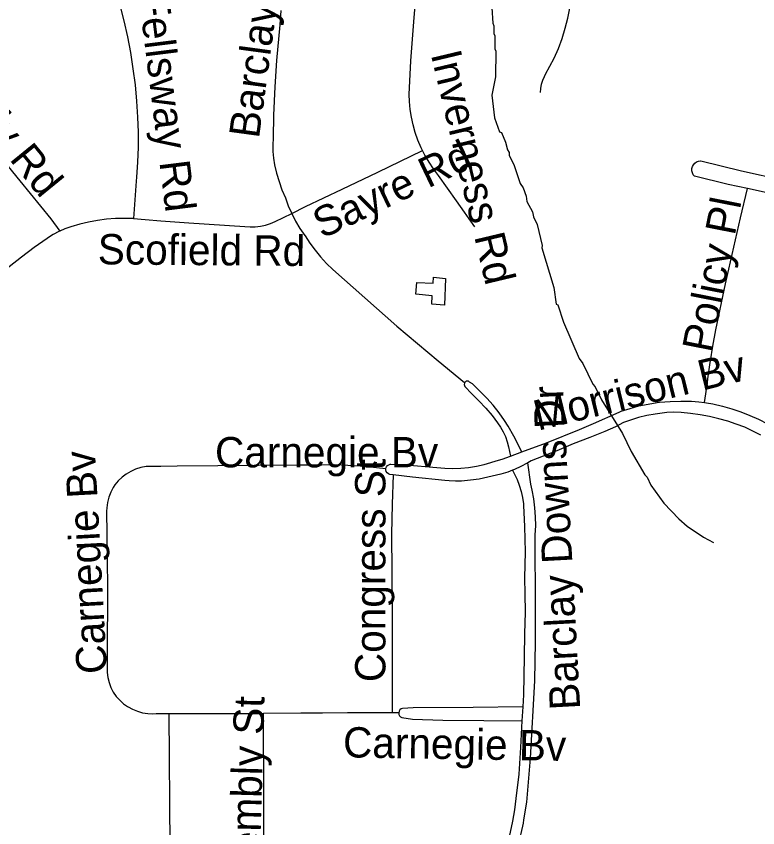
# Model space of a CAD drawing. Extents: x 1383679 to 1536984, y 460658 to 651027.
# Drawn here: x 1449622 to 1451945, y 515604 to 518145 of the extents above; entities that cross this region are included whole.
import ezdxf

# ---------------------------------------------------------------- set-up
doc = ezdxf.new("R2010")
doc.units = 0
for name, color, linetype in [('Exist Hydrographic Misc Water Feature', 7, 'Continuous'), ('Exist Road Non-System Type 51', 7, 'Continuous'), ('Exist Road Non-System Type 51 Label', 7, 'Continuous')]:
    doc.layers.add(name, color=color, linetype=linetype)

msp = doc.modelspace()

# ---------------------------------------------------------------- linework, layer by layer
at = {"layer": 'Exist Hydrographic Misc Water Feature'}
for points in [[(1451111.5, 518171.1), (1451114.5, 518123.1), (1451118.3, 518115), (1451117.9, 518091), (1451121.7, 518083), (1451120.9, 518043), (1451124.8, 518034.9), (1451123.1, 517954.9), (1451112, 517897.4), (1451120.6, 517826.9), (1451135.8, 517782.7), (1451141.7, 517780.5), (1451155, 517750.3), (1451160.6, 517726.1), (1451166.4, 517718), (1451166.3, 517710), (1451181.7, 517677.7), (1451200.6, 517621.3), (1451210.3, 517607.1), (1451219.7, 517580.9), (1451221.5, 517564.9), (1451238.8, 517532.5), (1451242.5, 517516.4), (1451254, 517492.2), (1451269.3, 517426.5), (1451268.5, 517419.9), (1451306, 517295.1), (1451313, 517243), (1451319, 517240.9), (1451335.9, 517186.5), (1451385.7, 517073.4), (1451397.4, 517057.2), (1451428.2, 516992.6), (1451436, 516984.4), (1451455.1, 516944), (1451521.1, 516838.6), (1451548, 516782.1), (1451590.6, 516709.2), (1451598.5, 516701), (1451609.9, 516676.8), (1451650.8, 516619.9), (1451697.9, 516571), (1451723.4, 516548.4), (1451774.8, 516513.3), (1451806.5, 516496.7)], [(1450927.8, 517309.2), (1450929.5, 517327.3), (1450967, 517323.3), (1450963.4, 517240.4), (1450924, 517243.2), (1450925.4, 517269.6), (1450874.2, 517274), (1450877.1, 517310.5), (1450927.8, 517309.2)]]:
    msp.add_lwpolyline(points, dxfattribs=at)
at = {"layer": 'Exist Road Non-System Type 51'}
for p, q in [((1451169.8, 516767.3), (1451206.2, 516780.8)), ((1450100, 515961.2), (1450104.1, 515446.8)), ((1450820.4, 515963), (1450800, 515963.2)), ((1451208.5, 515982.1), (1451206.1, 515938.8))]:
    msp.add_line(p, q, dxfattribs=at)
for points in [[(1451264.2, 517905.7), (1451265, 517918.8), (1451267.4, 517931.8), (1451271.3, 517944.3), (1451276.6, 517956.3), (1451280.3, 517962.8), (1451307.4, 518013.4), (1451320.4, 518044.1), (1451331.9, 518075.4), (1451341.8, 518107.2), (1451350, 518138.2), (1451356.6, 518169.6), (1451361.7, 518201.3), (1451365.2, 518233.2), (1451367, 518264.1), (1451367.3, 518295.1), (1451366, 518326.1), (1451363.2, 518356.5)], [(1449123.1, 518254.5), (1449220.6, 518137.6), (1449363.7, 517958.8), (1449632.8, 517629.4), (1449730.3, 517510.1), (1449758.1, 517471.6)], [(1449924.1, 518258.2), (1449932.5, 518228.6), (1449946.6, 518179.7), (1449959.2, 518130.3), (1449970.3, 518080.6), (1449979.8, 518030.6), (1449987.7, 517980.3), (1449994.1, 517929.7), (1449998.9, 517879), (1450002.2, 517828.2), (1450003.7, 517781.3), (1450003.7, 517734.3), (1450002.1, 517687.4), (1449998.9, 517640.6), (1449997.8, 517628.3), (1449989.8, 517510.9)], [(1451058.7, 517485.2), (1451000.9, 517567.1), (1450944.7, 517645.8), (1450929.2, 517666.3), (1450915, 517687.7), (1450902.1, 517709.9), (1450890.6, 517732.9), (1450880.5, 517756.5), (1450871.9, 517780.7), (1450865.1, 517804.5), (1450859.8, 517828.6), (1450856, 517853.1), (1450853.8, 517877.7), (1450853.2, 517899.6), (1450858.4, 518004.6), (1450867.9, 518127.5), (1450873.3, 518204.1)], [(1450451.3, 518162.4), (1450447.7, 518117.6), (1450437.6, 518006.1), (1450432.3, 517923.5), (1450427.5, 517835), (1450427, 517762.8), (1450426.9, 517762.5), (1450425.7, 517741.7), (1450426, 517720.9), (1450427.9, 517700.1), (1450431.4, 517679.6), (1450437.5, 517653), (1450445.2, 517626.8), (1450454.4, 517601.1), (1450465, 517576), (1450474.3, 517551.1), (1450484.9, 517527.3)], [(1450484.9, 517527.3), (1450528.5, 517548.6), (1450643.1, 517603.5), (1450754.4, 517656.8), (1450894.2, 517724.5)], [(1451912.2, 517604.9), (1451851.7, 517618.2), (1451747.2, 517643.5), (1451742.9, 517648.5), (1451739.9, 517654.4), (1451738.4, 517660.9), (1451738.4, 517667.5), (1451740.1, 517673.9), (1451743.1, 517679.8), (1451747.5, 517684.7), (1451752.9, 517688.5), (1451759.1, 517690.9), (1451765.7, 517691.8), (1451766.3, 517691.8), (1451893.4, 517660.9), (1452159.1, 517602.2)], [(1451778.1, 516935.4), (1451787.4, 516997), (1451788.7, 517009.1), (1451795.5, 517060.5), (1451796.4, 517066), (1451803.9, 517111.6), (1451813.8, 517162.4), (1451844.3, 517306.5), (1451890.7, 517513.3), (1451912.2, 517604.9)], [(1453276.2, 517060.7), (1453272.1, 517066), (1453210.6, 517146.6), (1453148.3, 517206.5), (1453100.6, 517237.2), (1453067.5, 517261.6), (1453033.5, 517284.8), (1452998.7, 517306.6), (1452963, 517327.1), (1452935.1, 517341.9), (1452917.3, 517354.2), (1452898.6, 517365.2), (1452879.2, 517374.8), (1452859.1, 517382.9), (1452838.4, 517389.6), (1452817.4, 517394.7), (1452803.3, 517397.3), (1452758.2, 517409.3), (1452630.5, 517442.5), (1452473.2, 517477.2), (1452321.5, 517511.5), (1452172.8, 517544.5), (1452045.1, 517575.6), (1451912.2, 517604.9)], [(1449989.8, 517510.9), (1449932.7, 517511.1), (1449904.5, 517509), (1449876.5, 517505.5), (1449848.7, 517500.3), (1449820.7, 517493.5), (1449793.2, 517485.2), (1449773.9, 517478.5), (1449758.1, 517471.6)], [(1449989.8, 517510.9), (1450026, 517508.1), (1450075, 517504.5), (1450162.8, 517498.2), (1450338.3, 517485.9), (1450354.6, 517484.7), (1450370.9, 517485.1), (1450387, 517487), (1450402.9, 517490.6), (1450418.4, 517495.6), (1450433.4, 517502.1), (1450484.9, 517527.3)], [(1450484.9, 517527.3), (1450485.1, 517526.9), (1450497.3, 517503.2), (1450510.8, 517480.4), (1450525.7, 517458.4), (1450526.6, 517456.9), (1450541.6, 517434), (1450557.9, 517412), (1450575.5, 517390.9), (1450594.2, 517370.9), (1450614.1, 517352), (1450814.4, 517174.1), (1450943.9, 517066), (1451026.6, 516997.3)], [(1449758.1, 517471.6), (1449755.3, 517470.4), (1449737.3, 517460.9), (1449720.1, 517450), (1449718.8, 517449.1), (1449678.3, 517420.5), (1449638.7, 517390.6), (1449600, 517359.5), (1449581.8, 517344.1), (1449477.8, 517259.6), (1449441.3, 517229.8)], [(1451206.2, 516780.8), (1451181, 516829.4), (1451162.8, 516860.8), (1451151.8, 516878.5), (1451134.6, 516902.9), (1451116, 516926.3), (1451096.3, 516948.8), (1451073.5, 516972.1), (1451051, 516993.2), (1451042.3, 516999.3), (1451039, 517001.5), (1451035.1, 517002.3), (1451031.2, 517001.5), (1451027.9, 516999.3), (1451026.6, 516997.3)], [(1451026.6, 516997.3), (1451025.7, 516995.9), (1451025, 516992), (1451025.8, 516988.2), (1451027.4, 516985.6), (1451049.4, 516962), (1451071.5, 516940.4), (1451092.6, 516917.7), (1451112.4, 516894), (1451129.3, 516871.8), (1451139.1, 516858.1), (1451147.6, 516843.6), (1451154.6, 516828.3), (1451160.3, 516812.5), (1451164.4, 516796.2), (1451169.8, 516767.3)], [(1451206.2, 516780.8), (1451283.2, 516809.4), (1451386.6, 516850.3), (1451430.4, 516869.4), (1451510.8, 516905.1), (1451517.1, 516907.8), (1451544.7, 516916.9), (1451572.7, 516924.4), (1451601.1, 516930.4), (1451629.8, 516934.9), (1451636.6, 516935.7), (1451670, 516938.4), (1451703.5, 516939.6), (1451737, 516939.1), (1451760.6, 516937.7), (1451778.1, 516935.4)], [(1451778.1, 516935.4), (1451784, 516934.6), (1451804.4, 516930.7), (1451834.1, 516924), (1451863.4, 516915.8), (1451892.2, 516906.1), (1451920.5, 516894.9), (1451947.2, 516882.7), (1451975, 516868.4), (1452002.1, 516852.8), (1452028.3, 516835.8), (1452037.4, 516829.5), (1452105.2, 516785.7), (1452239, 516701.6), (1452338.3, 516637.2), (1452401, 516597.1), (1452489.3, 516534.6), (1452650.3, 516427.5), (1452684.4, 516409.8), (1452721.4, 516389.5), (1452761.4, 516363.6), (1452813.4, 516326.9)], [(1451954.5, 516832.8), (1451929.5, 516845.9), (1451903.9, 516857.5), (1451877.6, 516867.7), (1451850.7, 516876.5), (1451823.3, 516883.7), (1451794.1, 516891), (1451764.5, 516896.7), (1451734.6, 516900.9), (1451704.6, 516903.6), (1451682.4, 516904.4), (1451660.2, 516903.6), (1451638.1, 516901.2), (1451623.9, 516898.9), (1451597.6, 516894.1), (1451571.6, 516887.8), (1451546, 516880), (1451524.7, 516872.2), (1451499.1, 516859.3), (1451465.3, 516844.7), (1451419.2, 516825.1), (1451366.9, 516805.7), (1451315.9, 516784.2), (1451235.5, 516752.9), (1451224.1, 516746.3)], [(1450779.9, 516727.8), (1450779.9, 516729.1), (1450781.7, 516733.8), (1450784.8, 516737.8), (1450789, 516740.5), (1450793.8, 516741.9), (1450795.7, 516742), (1450842.8, 516740.5), (1450939.6, 516731.4), (1450964.4, 516729.1), (1450989.4, 516728.4), (1451014.3, 516729.3), (1451039.1, 516731.7), (1451063.7, 516735.7), (1451088.1, 516741.3), (1451133, 516754.3), (1451144.6, 516757.9), (1451169.8, 516767.3)], [(1451113.1, 515306.8), (1451139.1, 515382.6), (1451185.5, 515520.6), (1451195.4, 515552.7), (1451203.7, 515585.2), (1451210.6, 515618.1), (1451212.3, 515628.2), (1451221.2, 515684.1), (1451233, 515821.4), (1451246, 516063.9), (1451248.5, 516185.8), (1451249.1, 516289.3), (1451248, 516520.6), (1451249.2, 516548.8), (1451248.8, 516577.1), (1451246.8, 516605.3), (1451243.2, 516633.3), (1451238.1, 516661.1), (1451233.9, 516679.4), (1451224.1, 516746.3)], [(1451224.1, 516746.3), (1451222.6, 516745.5), (1451203, 516734.8), (1451182.7, 516725.4), (1451176.8, 516723.2)], [(1450779.9, 516727.8), (1450701.3, 516735.5), (1450660.7, 516738.3), (1450620.1, 516739.6), (1450579.5, 516739.2), (1450508.4, 516739.2), (1450126.5, 516735.3), (1450075, 516735), (1450029, 516734.7), (1450011.8, 516731.3), (1449996, 516726.3), (1449980.9, 516719.5), (1449966.7, 516711), (1449953.5, 516700.9), (1449941.5, 516689.5), (1449931.2, 516677), (1449925.9, 516669.4), (1449918.1, 516654.2), (1449912, 516638.4), (1449907.8, 516622.1), (1449905.4, 516605.6), (1449904.8, 516595.3), (1449906.8, 516452.4), (1449907.6, 516345.6), (1449906.4, 516152.6), (1449906.7, 516090), (1449908.7, 516073.8), (1449912.7, 516058.1), (1449918.5, 516042.9), (1449926.1, 516028.5), (1449935.3, 516015.1), (1449946.1, 516002.9), (1449958.2, 515992.1), (1449970.9, 515983.2), (1449972.2, 515982.4), (1449986.1, 515974.8), (1450001.4, 515968.4), (1450017.4, 515963.9), (1450033.9, 515961.3), (1450050.2, 515960.5), (1450060.4, 515961.1), (1450075, 515961.1), (1450149.5, 515961.2), (1450397, 515961.9)], [(1450802.4, 516709), (1450792.5, 516710.2), (1450787.8, 516712), (1450783.9, 516715.1), (1450781.1, 516719.3), (1450779.7, 516724.1), (1450779.9, 516727.8)], [(1451176.8, 516723.2), (1451161.8, 516717.5), (1451140.4, 516711.1), (1451126.7, 516707.9), (1451099.6, 516700.9), (1451072.3, 516695.5), (1451044.6, 516691.6), (1451016.8, 516689.3), (1450997.7, 516688.6), (1450978.5, 516689.5), (1450964.1, 516691.3), (1450862.8, 516701.5), (1450802.4, 516709)], [(1451176.8, 516723.2), (1451190.7, 516694.4), (1451197.9, 516675.9), (1451203.6, 516656.8), (1451207.8, 516637.3), (1451210.5, 516617.5), (1451210.8, 516613), (1451214.1, 516547), (1451215.9, 516467.1), (1451214.6, 516386.4), (1451214.8, 516335.6), (1451216, 516278.4), (1451214.1, 516211), (1451213.4, 516139.3), (1451210.6, 516020.2), (1451208.5, 515982.1)], [(1450802.4, 516709), (1450799.3, 516617), (1450797.8, 516523.2), (1450799, 516405.4), (1450799.7, 516290.3), (1450799.3, 516164), (1450800, 515963.2)], [(1450800, 515963.2), (1450718.2, 515963.8), (1450659.2, 515963.4), (1450581.6, 515962.5), (1450513.8, 515962.2), (1450397, 515961.9)], [(1450397.9, 515386), (1450397.3, 515478.3), (1450397.5, 515693.1), (1450397, 515961.9)], [(1451208.5, 515982.1), (1451053.8, 515980), (1450865.6, 515979), (1450832.3, 515977.4), (1450827.7, 515975.6), (1450824, 515972.5), (1450821.4, 515968.3), (1450820.3, 515963.5), (1450820.4, 515963)], [(1450820.4, 515963), (1450820.8, 515958.7), (1450822.7, 515954.2), (1450826, 515950.6), (1450829.5, 515948.5), (1450863.7, 515943.2), (1450958.3, 515940.2), (1451086.8, 515939), (1451206.1, 515938.8)], [(1451206.1, 515938.8), (1451201.5, 515854.5), (1451196.8, 515771.3), (1451186.8, 515695.3), (1451182.6, 515659.8), (1451176.7, 515624.5), (1451169.3, 515589.5), (1451160.4, 515554.8), (1451153.8, 515532.5), (1451114.2, 515413.9), (1451083.2, 515322.6)]]:
    msp.add_lwpolyline(points, dxfattribs=at)

# ---------------------------------------------------------------- texts
at = {"layer": 'Exist Road Non-System Type 51 Label'}
for s, rotation, p in [('Barclay Downs Dr', 82.2766, (1450382.2, 517759.5)), ('Fellsway Rd', 277.1149, (1450004.6, 518213.9)), ('Hatherly Rd', 309.2074, (1449277, 518090.6)), ('Inverness Rd', 283.399, (1450920.3, 518025.7)), ('Sayre Rd', 25.5607, (1450580.5, 517446.7)), ('Policy Pl', 78.8867, (1451800.6, 517088.2)), ('Scofield Rd', 359.5184, (1449877.2, 517367.9)), ('Morrison Bv', 13.706, (1451256.2, 516846.5)), ('Barclay Downs Dr', 93.0743, (1451388.9, 515974.8)), ('Carnegie Bv', 93.1219, (1449906.6, 516087.8)), ('Congress St', 89.9998, (1450778.5, 516059.7)), ('Assembly St', 88.4233, (1450380.1, 515308.3)), ('Carnegie Bv', 359.046, (1450645.1, 515824.3))]:
    msp.add_text(s, height=95, rotation=rotation, dxfattribs=at).set_placement(p)
msp.add_text('Carnegie Bv', height=95, dxfattribs=at).set_placement((1450244.7, 516732.1))

doc.saveas('drawing.dxf')
